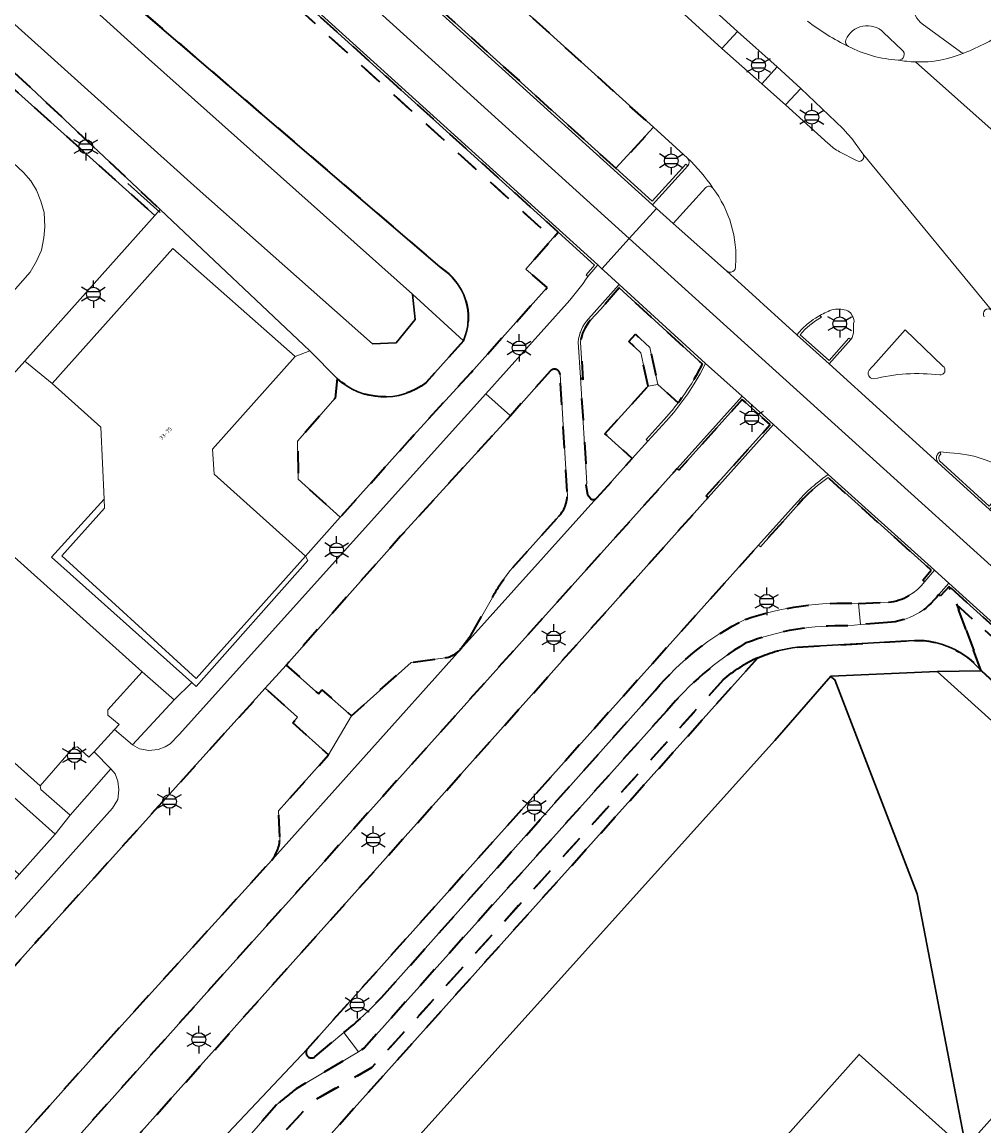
# Model space of a CAD drawing. Extents: x 105780 to 185197, y 477999 to 525027.
# Tile 101 of 562: x 106296 to 106384, y 479313 to 479414. Entities that reach past the tile are written whole.
import ezdxf
from ezdxf.enums import TextEntityAlignment as Align

# ---------------------------------------------------------------- set-up
doc = ezdxf.new("R2010")
doc.units = 0
doc.linetypes.add('XX-HIDDEN', pattern=[4, 2, -2])
for name, color, linetype, lineweight in [('B-GV-GR-HAAG_01-G', 252, 'GR-HAAG1', 13), ('B-GV-GR-MATERIAALGRENS-G', 252, 'XX-HIDDEN', 35), ('B-RO-IE-MEUBILAIR_WEGMEUBILAIR-S', 252, 'Continuous', 25), ('B-RO-IE-TERREINAFSCHEIDING_KUNSTMATIG_HEKWERK-G', 252, 'IE-TERREINAFSCHEIDING-KUNSTMATIG', 18), ('B-WE-GW-WATERGANG_SLOOT_INSTEEK-G', 252, 'Continuous', 30), ('B-XX-KG-KADASTRAAL_BEBOUWING-G', 252, 'Continuous', 20), ('B1-WE-OG-BEBOUWING-T18', 7, 'Continuous', 18), ('B1-WE-OG-TERREIN_ERF-GV', 252, 'Continuous', 18), ('B1-WE-VH-VERHARDING_ASFALT-GV', 252, 'Continuous', 18), ('B1-WE-VH-VERHARDING_BETON-GV', 252, 'Continuous', 18), ('B1-WE-VH-VERHARDING_BETONSTRAATSTEEN-GV', 252, 'Continuous', 18), ('B1-WE-VH-VERHARDING_GRASBETONSTEEN-GV', 70, 'Continuous', 18), ('B1-WE-VH-VERHARDING_TEGEL-GV', 252, 'Continuous', 18)]:
    doc.layers.add(name, color=color, linetype=linetype, lineweight=lineweight)
doc.styles.add('NLCS-ISO', font='NLCS-ISO.ttf')
doc.styles.add('NLCS-ISO-M200-T18', font='NLCS-ISO.ttf', dxfattribs={"height": 0.36})
doc.linetypes.add('GR-HAAG1', pattern='A,6,[176,NLCS.shx,S=0.125,R=0,X=0,Y=0],-2', length=8)
doc.linetypes.add('IE-TERREINAFSCHEIDING-KUNSTMATIG', pattern='A,4,[82,NLCS.SHX,S=0.75,R=90,X=0,Y=0],4,-2', length=10)

# ---------------------------------------------------------------- blocks, each defined once
blk = doc.blocks.new('B-SIE-WEG_LICHTMAST-SO')
at = {"ltscale": 0.1}
for p, q in [((0, 1.27), (0, 2.53)), ((-1.1, 0.63), (-2.19, 1.27)), ((1.1, 0.63), (2.19, 1.27)), ((-1.1, -0.63), (-2.19, -1.27)), ((0, -1.27), (0, -2.53)), ((1.1, -0.63), (2.19, -1.27))]:
    blk.add_line(p, q, dxfattribs=at)
at = {"flags": 128}
for points in [[(-1.16, 0.5), (1.16, 0.5)], [(-1.16, -0.5), (1.16, -0.5)]]:
    blk.add_lwpolyline(points, dxfattribs=at)
at = {"ltscale": 0.1}
blk.add_circle((0, 0), 1.27, dxfattribs=at)
at = {"style": 'NLCS-ISO'}
blk.add_attdef('TYPE', text='', height=1.8, dxfattribs=at).set_placement((0, 2.53), align=Align.BOTTOM_CENTER)

msp = doc.modelspace()

# ---------------------------------------------------------------- linework, layer by layer
at = {"layer": 'B-GV-GR-HAAG_01-G', "flags": 128}
for points in [[(106320.701, 479383.634), (106322.054, 479384.171), (106308.258, 479397.169), (106307.777, 479396.63), (106295.824, 479383.228), (106298.332, 479381.173), (106309.452, 479393.592)], [(106320.919, 479375.854), (106324.365, 479379.814), (106324.567, 479381.63), (106322.054, 479384.171), (106320.701, 479383.634), (106313.076, 479375.133), (106313.232, 479372.827), (106321.651, 479365.293), (106324.85, 479368.864), (106320.969, 479372.357)], [(106277.402, 479358.615), (106274.33, 479355.334), (106277.893, 479352.164), (106277.712, 479351.959), (106295.303, 479336.001), (106298.62, 479339.704)], [(106309.555, 479352.064), (106306.61, 479354.632), (106303.462, 479351.162), (106303.469, 479350.671), (106304.485, 479349.792), (106304.075, 479349.346), (106305.723, 479347.923)], [(106303.735, 479345.714), (106302.192, 479347.297), (106301.717, 479346.78), (106300.674, 479347.735), (106300.305, 479347.681), (106297.232, 479344.148), (106297.291, 479343.829), (106299.992, 479341.445)]]:
    msp.add_lwpolyline(points, close=True, dxfattribs=at)
at = {"layer": 'B-GV-GR-MATERIAALGRENS-G', "flags": 128}
for points in [[(106066.733, 479646.72), (106065.398, 479647.927), (106065.322, 479647.995), (106064.76, 479647.344), (106065.513, 479646.685), (106073.965, 479639.054), (106191.418, 479532.837), (106343.655, 479395.17), (106344.388, 479394.49), (106344.91, 479395.086), (106229.999, 479499), (106111.752, 479606.019)], [(106277.654, 479430.969), (106276.455, 479432.234), (106274.674, 479433.927), (106260.189, 479447.093), (106250.924, 479455.513), (106239.222, 479465.863), (106201.596, 479500), (106173.299, 479525.452), (106168.135, 479530.096), (106167.398, 479530.297), (106166.727, 479530.02), (106168.221, 479527.667), (106173.653, 479522.822), (106171.212, 479520.121), (106171.269, 479519.54), (106172.283, 479518.577), (106172.755, 479518.613), (106175.226, 479521.419), (106180.641, 479516.59), (106178.171, 479513.791), (106178.177, 479513.418), (106178.608, 479513.01), (106179.37, 479512.29), (106179.75, 479512.327), (106182.276, 479515.132), (106187.657, 479510.333), (106185.19, 479507.579), (106185.184, 479507.123), (106186.424, 479505.919), (106186.859, 479506.022), (106189.284, 479508.882), (106194.696, 479504.056), (106198.874, 479500.33), (106204.29, 479495.478), (106201.853, 479492.699), (106201.845, 479492.263), (106202.949, 479491.208), (106203.43, 479491.255), (106205.966, 479493.977), (106211.338, 479489.166), (106208.843, 479486.362), (106208.831, 479485.967), (106209.946, 479484.902), (106210.407, 479484.947), (106212.886, 479487.779), (106218.414, 479482.828), (106215.873, 479480.029), (106215.832, 479479.621), (106216.991, 479478.52), (106217.401, 479478.57), (106219.955, 479481.448), (106222.428, 479479.233), (106225.41, 479476.561), (106222.895, 479473.776), (106222.9, 479473.312), (106224.008, 479472.327), (106224.536, 479472.298), (106227.053, 479475.09), (106232.517, 479470.196), (106229.943, 479467.466), (106229.935, 479467.03), (106231.082, 479465.958), (106231.566, 479465.965), (106234.09, 479468.787), (106239.523, 479463.921), (106237.034, 479461.138), (106236.978, 479460.668), (106238.099, 479459.655), (106238.624, 479459.665), (106241.136, 479462.476), (106243.731, 479460.152), (106246.56, 479457.618), (106243.702, 479454.485), (106243.632, 479454.029), (106245.475, 479452.38), (106248.189, 479449.953), (106251.722, 479446.793), (106252.133, 479446.774), (106255.037, 479450.015), (106260.499, 479445.125), (106257.956, 479442.34), (106257.889, 479441.891), (106258.908, 479440.885), (106259.452, 479440.847), (106262.065, 479443.736), (106264.41, 479441.612), (106267.479, 479438.832), (106264.978, 479436.12), (106264.942, 479435.665), (106266.022, 479434.625), (106266.482, 479434.657), (106269.024, 479437.461), (106274.544, 479432.577), (106271.729, 479429.442), (106271.625, 479429.054), (106307.777, 479396.63), (106308.258, 479397.169), (106296.411, 479408.331), (106286.058, 479417.846), (106284.887, 479419.015), (106284.094, 479420.032), (106283.382, 479421.343), (106278.569, 479429.707)], [(106447.842, 479302.013), (106380.871, 479362.503), (106381.597, 479360.795), (106451, 479298.112), (106509.012, 479245.724), (106532.408, 479224.289), (106533.486, 479224.347), (106507.628, 479248.038), (106499, 479255.784)], [(106451, 479298.112), (106381.597, 479360.795), (106383.824, 479354.746), (106450.164, 479295.769), (106494.298, 479256.195), (106507.331, 479243.721), (106528.536, 479224.416), (106530.025, 479224.554), (106530.429, 479224.182), (106532.408, 479224.289), (106509.012, 479245.724)]]:
    msp.add_lwpolyline(points, close=True, dxfattribs=at)
for points in [[(106202.351, 479543.514), (106195.183, 479549.584), (106192.103, 479552.191), (106122.108, 479615.453), (106121.006, 479616.41), (106120.632, 479615.932), (106109.171, 479623.432), (106108.384, 479624.026), (106107.562, 479624.63), (106106.897, 479625.196), (106105.087, 479623.28), (106079.079, 479646.568), (106078.96, 479646.434), (106123.395, 479606.254), (106241.813, 479499), (106350.213, 479400.96), (106353.664, 479404.737), (106331.482, 479424.808)], [(106324.567, 479381.63), (106324.365, 479379.814), (106320.919, 479375.854), (106320.969, 479372.357), (106324.85, 479368.864), (106331.259, 479376.019), (106336.848, 479382.136), (106343.875, 479389.991), (106341.912, 479391.683), (106344.388, 479394.49), (106343.655, 479395.17), (106191.418, 479532.837), (106073.965, 479639.054)], [(106297.852, 479422.923), (106334.036, 479391.853)], [(106353.183, 479380.908), (106352.51, 479383.993), (106351.389, 479385.016), (106352.01, 479385.696), (106353.342, 479384.479), (106354.085, 479381.074), (106355.939, 479379.38), (106355.989, 479379.443), (106356.133, 479379.641), (106356.366, 479379.962), (106356.598, 479380.282), (106356.816, 479380.612), (106357.169, 479381.148), (106357.458, 479381.632), (106357.641, 479381.936), (106357.701, 479382.037), (106358.194, 479382.95), (106350.523, 479389.961), (106348.827, 479387.991), (106348.324, 479387.48), (106347.866, 479386.979), (106347.687, 479386.765), (106347.524, 479386.538), (106347.38, 479386.299), (106347.255, 479386.049), (106347.15, 479385.79), (106347.065, 479385.524), (106347.001, 479385.252), (106346.959, 479384.976), (106347.175, 479381.498), (106346.941, 479381.718), (106347.548, 479371.955), (106347.434, 479371.829), (106347.595, 479370.957), (106347.973, 479370.497)], [(106336.177, 479385.094), (106332.762, 479381.255)], [(106344.176, 479382.304), (106340.504, 479378.205), (106330.404, 479367.109), (106329.615, 479366.236), (106319.868, 479355.262), (106322.837, 479352.623), (106323.166, 479352.993), (106325.875, 479350.605), (106331.362, 479355.498), (106334.494, 479355.931)], [(106345.74, 479371.225), (106345.079, 479381.997)], [(106348.458, 479370.641), (106351.712, 479374.256), (106349.201, 479376.549), (106353.183, 479380.908)], [(106358.695, 479370.674), (106358.535, 479370.824), (106364.405, 479377.391), (106361.847, 479379.689), (106356.012, 479373.194), (106355.852, 479373.345), (106312.562, 479325.162), (106253.493, 479259.064), (106252.565, 479257.945), (106252.024, 479257.098), (106246.863, 479248.424), (106245.471, 479246.268), (106244.778, 479245.367), (106243.553, 479243.954), (106232.64, 479231.882), (106235.502, 479229.307), (106283.115, 479282.3), (106283.411, 479282.62), (106285.927, 479285.363)], [(106378.634, 479362.94), (106378.467, 479363.083), (106379.236, 479363.985), (106369.741, 479372.506), (106369.25, 479372.155), (106368.774, 479371.784), (106368.315, 479371.392), (106367.873, 479370.98), (106367.45, 479370.55), (106367.046, 479370.101), (106363.507, 479366.152), (106363.347, 479366.303), (106321.804, 479319.948)], [(106288.482, 479288.548), (106305.279, 479310.924), (106358.695, 479370.674)], [(106340.727, 479364.249), (106344.965, 479368.948)], [(106383.824, 479354.746), (106381.597, 479360.795), (106380.871, 479362.503), (106380.087, 479361.623), (106379.923, 479361.769)], [(106336.86, 479357.996), (106338.844, 479361.473)], [(106372.537, 479360.932), (106375.306, 479361.037)], [(106375.213, 479359.176), (106372.724, 479359), (106371.57, 479358.859)], [(106366.935, 479356.905), (106377.687, 479357.54)], [(106360.1, 479353.911), (106327.753, 479318.24), (106322.319, 479315.144), (106298.408, 479289.237), (106241.792, 479224.04), (106243.551, 479222.471), (106363.286, 479355.936)], [(106298.408, 479289.237), (106322.319, 479315.144), (106327.753, 479318.24), (106360.1, 479353.911)], [(106319.29, 479339.471), (106319.171, 479341.862), (106323.765, 479347.002), (106320.475, 479349.952), (106320.903, 479350.472), (106317.951, 479353.139), (106311.924, 479346.483), (106302.219, 479335.735), (106297.144, 479330.115), (106264.012, 479293.073), (106230.568, 479255.785), (106219.794, 479243.526), (106219.886, 479243.144), (106227.843, 479236.09), (106259.487, 479271.564), (106303.199, 479320.451)], [(106328.635, 479324.674), (106353.829, 479352.932)], [(106354.902, 479351.069), (106327.045, 479320.038), (106326.755, 479319.849), (106326.524, 479319.692), (106320.786, 479316.294)], [(106303.199, 479320.451), (106318.534, 479337.305)], [(106322.546, 479319.261), (106325.183, 479321.453)], [(106318.974, 479314.806), (106314.34, 479309.512)]]:
    msp.add_lwpolyline(points, dxfattribs=at)
for points in [[(106334.036, 479391.853, -0.3741638), (106336.177, 479385.094)], [(106345.079, 479381.997, 0.6724177), (106344.176, 479382.304)], [(106332.762, 479381.255, -0.3671713), (106324.567, 479381.63)], [(106344.965, 479368.948, 0.2069436), (106345.74, 479371.225)], [(106347.973, 479370.497, 0.2644787), (106348.458, 479370.641)], [(106338.844, 479361.473, -0.0556452), (106340.727, 479364.249)], [(106375.306, 479361.037, 0.2028208), (106378.634, 479362.94)], [(106379.923, 479361.769, -0.226486), (106375.213, 479359.176)], [(106362.1, 479359.464, -0.0929461), (106372.537, 479360.932)], [(106353.829, 479352.932, -0.1037005), (106362.1, 479359.464)], [(106371.57, 479358.859, 0.1024667), (106362.112, 479357.266)], [(106335.897, 479356.693, -0.0159258), (106336.86, 479357.996)], [(106377.687, 479357.54, -0.2298195), (106383.824, 479354.746)], [(106334.494, 479355.931, 0.1684571), (106335.897, 479356.693)], [(106362.112, 479357.266, 0.0806257), (106354.902, 479351.069)], [(106363.286, 479355.936, -0.0770332), (106366.935, 479356.905)], [(106363.286, 479355.936, 0.0769387), (106360.1, 479353.911)], [(106360.1, 479353.911, -0.0769387), (106363.286, 479355.936)], [(106318.534, 479337.305, 0.1745248), (106319.29, 479339.471)], [(106325.183, 479321.453, 0.0334145), (106328.635, 479324.674)], [(106321.804, 479319.948, 0.9314145), (106322.546, 479319.261)], [(106320.786, 479316.294, 0.0097223), (106318.974, 479314.806)]]:
    msp.add_lwpolyline(points, format="xyb", dxfattribs=at)
at = {"layer": 'B-RO-IE-TERREINAFSCHEIDING_KUNSTMATIG_HEKWERK-G', "flags": 128}
msp.add_lwpolyline([(106305.292, 479399.569), (106308.273, 479396.885)], dxfattribs=at)
at = {"layer": 'B-WE-GW-WATERGANG_SLOOT_INSTEEK-G', "flags": 128}
for points in [[(106190.181, 479526.704), (106087.188, 479619.209), (106057.117, 479647.827), (106055.802, 479646.635), (106055.96, 479646.474), (106054.298, 479644.615), (106085.042, 479617.045), (106179.171, 479532.631), (106242.885, 479475.494), (106260.195, 479460.04), (106277.482, 479444.479), (106284.217, 479438.498), (106284.82, 479437.62), (106292.428, 479424.383), (106307.207, 479411.028), (106331.493, 479389.394), (106336.177, 479385.094)], [(106167.633, 479535.306), (106165.579, 479532.956), (106165.676, 479532.708), (106166.727, 479530.02), (106167.398, 479530.297), (106168.135, 479530.096), (106173.299, 479525.452), (106201.596, 479500), (106239.222, 479465.863), (106250.924, 479455.513), (106260.189, 479447.093), (106274.674, 479433.927), (106276.455, 479432.234), (106277.654, 479430.969), (106278.569, 479429.707), (106283.382, 479421.343), (106284.094, 479420.032), (106284.887, 479419.015), (106286.058, 479417.846), (106296.411, 479408.331), (106308.258, 479397.169), (106322.054, 479384.171), (106324.567, 479381.63)], [(106332.762, 479381.255), (106336.177, 479385.094), (106331.493, 479389.394), (106331.752, 479387.038), (106330.003, 479384.908), (106327.819, 479384.812), (106311.693, 479399.103), (106288.152, 479420.247), (106287.674, 479420.841), (106279.89, 479434.386), (106262.641, 479449.822), (106260.948, 479451.337), (106239.045, 479470.8), (106167.633, 479535.306)], [(106167.633, 479535.306), (106239.045, 479470.8), (106260.948, 479451.337), (106262.641, 479449.822), (106279.89, 479434.386), (106287.674, 479420.841), (106288.152, 479420.247), (106311.693, 479399.103), (106327.819, 479384.812), (106330.003, 479384.908), (106331.752, 479387.038), (106331.493, 479389.394), (106307.207, 479411.028), (106292.428, 479424.383), (106284.82, 479437.62), (106284.217, 479438.498), (106277.482, 479444.479), (106260.195, 479460.04), (106242.885, 479475.494), (106179.171, 479532.631)], [(106334.036, 479391.853), (106297.852, 479422.923)], [(106377.687, 479357.54), (106366.935, 479356.905)], [(106363.286, 479355.936), (106243.551, 479222.471), (106248.121, 479218.395), (106272.126, 479245.049), (106331.356, 479311.15)], [(106331.356, 479311.15), (106364.828, 479348.342), (106369.984, 479354.232), (106379.788, 479354.665), (106383.824, 479354.746)]]:
    msp.add_lwpolyline(points, dxfattribs=at)
for points in [[(106336.177, 479385.094, 0.3741638), (106334.036, 479391.853)], [(106324.567, 479381.63, 0.3671713), (106332.762, 479381.255)], [(106383.824, 479354.746, 0.2298195), (106377.687, 479357.54)], [(106366.935, 479356.905, 0.0770332), (106363.286, 479355.936)]]:
    msp.add_lwpolyline(points, format="xyb", dxfattribs=at)
for points in [[(106379.788, 479354.665), (106369.984, 479354.232), (106370.097, 479354.137), (106370.363, 479353.91), (106377.936, 479334.234), (106382.248, 479311.866), (106383.302, 479311.894), (106390.918, 479320.404), (106398.846, 479313.448), (106405.618, 479320.9), (106408.876, 479321.185), (106432.364, 479299.78), (106443.868, 479289.375), (106466.342, 479269.168), (106481.863, 479255.301), (106484.991, 479252.481), (106486.397, 479252.421), (106487.916, 479252.522), (106489.106, 479253.555), (106489.144, 479256.206), (106447.685, 479293.421)], [(106383.824, 479354.746), (106379.788, 479354.665), (106447.685, 479293.421), (106448.159, 479293.973), (106449.225, 479294.518), (106493.686, 479255.284), (106494.298, 479256.195), (106450.164, 479295.769)], [(106346.335, 479290.567), (106349.854, 479294.396), (106362.708, 479308.382), (106372.589, 479319.444), (106381.106, 479311.836), (106382.248, 479311.866), (106377.936, 479334.234), (106370.363, 479353.91), (106370.097, 479354.137), (106369.984, 479354.232), (106364.828, 479348.342), (106331.356, 479311.15), (106272.126, 479245.049), (106248.121, 479218.395), (106243.372, 479213.014), (106261.98, 479196.358), (106328.185, 479270.24)]]:
    msp.add_lwpolyline(points, close=True, dxfattribs=at)
at = {"layer": 'B-XX-KG-KADASTRAAL_BEBOUWING-G', "flags": 128}
for points in [[(106298.332, 479381.173), (106302.801, 479377.162), (106303.108, 479370.515), (106303.146, 479369.693), (106299.217, 479365.314), (106311.589, 479354.036), (106321.651, 479365.293), (106313.232, 479372.827), (106313.076, 479375.133), (106320.701, 479383.634), (106309.452, 479393.592)], [(106401.973, 479310.705), (106398.846, 479313.448), (106390.918, 479320.404), (106383.302, 479311.894), (106382.248, 479311.866), (106381.106, 479311.836), (106372.589, 479319.444), (106362.708, 479308.382), (106363.004, 479308.113), (106374.97, 479297.243), (106378.912, 479301.68), (106386.471, 479302.119), (106390.829, 479298.142)]]:
    msp.add_lwpolyline(points, close=True, dxfattribs=at)
at = {"layer": 'B1-WE-OG-TERREIN_ERF-GV', "flags": 128}
msp.add_lwpolyline([(106303.108, 479370.515), (106298.267, 479365.204), (106311.19, 479353.649), (106311.584, 479353.296), (106321.873, 479364.878), (106321.651, 479365.293), (106311.589, 479354.036), (106299.217, 479365.314), (106303.146, 479369.693)], close=True, dxfattribs=at)
at = {"layer": 'B1-WE-VH-VERHARDING_ASFALT-GV', "flags": 128}
for points in [[(106316.807, 479453.98), (106339.774, 479433.194), (106361.412, 479413.545), (106365.045, 479410.286), (106367.243, 479408.315), (106371.091, 479404.618), (106371.572, 479404.094), (106371.915, 479403.715), (106372.938, 479402.302), (106384.774, 479387.924), (106387.012, 479386.282)], [(106369.75, 479403.249), (106365.819, 479406.794), (106363.639, 479408.733), (106359.976, 479411.99), (106352.016, 479419.24), (106338.528, 479431.501), (106315.759, 479452.15)], [(106331.482, 479424.808), (106353.664, 479404.737), (106356.806, 479401.885)], [(106377.794, 479410.742), (106385.58, 479403.821), (106388.185, 479406.345), (106391.495, 479409.464), (106392.215, 479410.102), (106392.752, 479410.632), (106395.105, 479412.798)], [(106385.119, 479403.241), (106385.58, 479403.821), (106377.794, 479410.742)], [(106372.357, 479401.665), (106370.805, 479402.474)], [(106384.774, 479387.924), (106372.938, 479402.302)], [(106360.397, 479391.524), (106366.852, 479385.633), (106367.315, 479386.154), (106367.368, 479386.203), (106367.826, 479386.629), (106367.95, 479386.724), (106368.176, 479386.898), (106368.378, 479387.053), (106368.596, 479387.189), (106368.97, 479387.422)], [(106372.085, 479386.695), (106372.081, 479386.033)], [(106373.528, 479382.396), (106373.721, 479382.622), (106373.874, 479382.793), (106376.833, 479386.1), (106380.315, 479382.762)], [(106371.825, 479385.208), (106369.847, 479382.962), (106379.838, 479373.908), (106379.765, 479374.038), (106379.716, 479374.212), (106379.715, 479374.26), (106379.713, 479374.37), (106379.726, 479374.45), (106379.749, 479374.528), (106379.772, 479374.573), (106379.822, 479374.673), (106379.929, 479374.796), (106380.062, 479374.89), (106380.943, 479374.783)], [(106253.493, 479259.064), (106312.562, 479325.162), (106355.852, 479373.345), (106361.825, 479379.994), (106358.466, 479383), (106357.962, 479382.051), (106357.415, 479381.126), (106356.827, 479380.226), (106356.199, 479379.354), (106355.532, 479378.512), (106354.827, 479377.701), (106353.164, 479375.87), (106351.712, 479374.256), (106348.458, 479370.641), (106335.897, 479356.693), (106318.534, 479337.305), (106303.199, 479320.451), (106259.487, 479271.564)], [(106264.012, 479293.073), (106297.144, 479330.115), (106302.219, 479335.735), (106311.924, 479346.483), (106317.951, 479353.139), (106319.868, 479355.262), (106329.615, 479366.236), (106330.404, 479367.109), (106340.504, 479378.205), (106338.236, 479380.204), (106336.569, 479378.347), (106310.018, 479348.892), (106309.184, 479348.017), (106308.747, 479347.75), (106308.081, 479347.511), (106307.226, 479347.392), (106306.384, 479347.569), (106305.723, 479347.923), (106304.075, 479349.346), (106302.192, 479347.297), (106303.735, 479345.714), (106304.119, 479345.273), (106304.369, 479344.598), (106304.465, 479343.781), (106304.37, 479342.906), (106303.895, 479342.095), (106278.293, 479313.525)], [(106308.804, 479306.181), (106321.804, 479319.948), (106363.347, 479366.303), (106366.881, 479370.246), (106367.311, 479370.722), (106367.354, 479370.766), (106367.528, 479370.942), (106367.762, 479371.179), (106368.234, 479371.614), (106368.415, 479371.766), (106368.611, 479371.931), (106368.725, 479372.027), (106368.973, 479372.217), (106369.234, 479372.417), (106369.76, 479372.784), (106364.715, 479377.408), (106358.695, 479370.674), (106305.279, 479310.924)], [(106372.724, 479359), (106372.537, 479360.932)], [(106371.57, 479358.859), (106372.724, 479359)], [(106353.829, 479352.932), (106328.635, 479324.674)], [(106325.183, 479321.453), (106326.524, 479319.692), (106326.755, 479319.849), (106327.045, 479320.038), (106354.902, 479351.069)]]:
    msp.add_lwpolyline(points, dxfattribs=at)
msp.add_lwpolyline([(106271.625, 479429.054), (106251.722, 479446.793), (106248.249, 479442.962), (106292.865, 479403.186), (106295.694, 479400.588), (106296.368, 479399.795), (106296.898, 479398.96), (106297.3, 479397.925), (106297.593, 479396.89), (106297.665, 479395.589), (106297.574, 479394.567), (106297.346, 479393.425), (106296.9, 479392.409), (106296.294, 479391.418), (106294.276, 479389.116), (106257.912, 479348.546), (106230.684, 479318.285), (106234.489, 479314.854), (106245.109, 479326.796), (106295.824, 479383.228), (106307.777, 479396.63)], close=True, dxfattribs=at)
at = {"layer": 'B1-WE-VH-VERHARDING_ASFALT-GV'}
for points in [[(106371.613, 479412.176, -0.0580258), (106367.851, 479414.505)], [(106386.274, 479413.631, -0.0498959), (106382.247, 479411.564)], [(106376.188, 479410.916, -0.1075129), (106371.613, 479412.176)], [(106382.247, 479411.564, -0.1078083), (106377.794, 479410.742)], [(106377.794, 479410.742, -0.0373265), (106376.188, 479410.916)], [(106370.805, 479402.474, -0.0689114), (106369.75, 479403.249)], [(106372.938, 479402.302, -0.8522272), (106372.357, 479401.665)], [(106356.806, 479401.885, -0.0596558), (106359.13, 479399.145)], [(106359.13, 479399.145, -0.1828417), (106361.229, 479391.998)], [(106361.229, 479391.998, -0.7137311), (106360.397, 479391.524)], [(106368.97, 479387.422, -0.0476314), (106370.244, 479387.983)], [(106370.244, 479387.983, -0.1069009), (106371.553, 479387.855)], [(106371.553, 479387.855, -0.1954639), (106371.965, 479387.397)], [(106384.104, 479387.311, -0.8440772), (106384.774, 479387.924)], [(106371.965, 479387.397, -0.2650058), (106372.085, 479386.695)], [(106372.081, 479386.033, -0.193717), (106371.825, 479385.208)], [(106380.315, 479382.762, -0.7572348), (106380.013, 479381.951)], [(106373.901, 479381.581, -0.5806109), (106373.528, 479382.396)], [(106380.013, 479381.951, 0.091624), (106373.901, 479381.581)], [(106380.943, 479374.783, -0.1510577), (106386.782, 479372.76)], [(106372.537, 479360.932, 0.0929461), (106362.1, 479359.464)], [(106362.1, 479359.464, 0.1037005), (106353.829, 479352.932)], [(106362.112, 479357.266, -0.1024667), (106371.57, 479358.859)], [(106354.902, 479351.069, -0.0806257), (106362.112, 479357.266)], [(106328.635, 479324.674, -0.0334145), (106325.183, 479321.453)]]:
    msp.add_lwpolyline(points, format="xyb", dxfattribs=at)
at = {"layer": 'B1-WE-VH-VERHARDING_BETON-GV', "flags": 128}
for points in [[(106072.096, 479652.64), (106071.948, 479652.476), (106131.521, 479598.59), (106205.616, 479531.439), (106241.485, 479499), (106272.848, 479470.631), (106279.782, 479464.36), (106353.578, 479397.61), (106353.582, 479397.614), (106356.822, 479401.183), (106356.66, 479401.332), (106353.566, 479397.924), (106350.213, 479400.96), (106241.813, 479499), (106123.395, 479606.254), (106078.96, 479646.434)], [(106200.595, 479525.887), (106126.458, 479593.001), (106111.9, 479606.182), (106066.888, 479646.892), (106066.733, 479646.72), (106111.752, 479606.019), (106229.999, 479499), (106344.91, 479395.086), (106348.237, 479392.058), (106347.469, 479391.151), (106347.637, 479391.009), (106348.538, 479392.069), (106274.765, 479458.814), (106267.864, 479465.056), (106230.327, 479499)], [(106279.782, 479464.36), (106277.277, 479461.591), (106337.794, 479406.852), (106351.43, 479394.5), (106353.946, 479397.277), (106353.578, 479397.61)], [(106277.277, 479461.591), (106274.765, 479458.814), (106348.538, 479392.069), (106348.916, 479391.724), (106351.43, 479394.5), (106337.794, 479406.852)], [(106385.963, 479368.366), (106384.596, 479369.56), (106379.838, 479373.908), (106369.847, 479382.962), (106366.852, 479385.633), (106360.397, 479391.524), (106355.481, 479395.889), (106353.946, 479397.277), (106351.43, 479394.5), (106362.681, 479384.308), (106425.63, 479327.459), (106428.163, 479330.264)], [(106348.916, 479391.724), (106349.101, 479391.555), (106350.504, 479390.274), (106350.504, 479390.273), (106358.466, 479383), (106361.825, 479379.994), (106364.715, 479377.408), (106369.76, 479372.784), (106379.536, 479363.998), (106380.854, 479362.814), (106423.093, 479324.65), (106425.63, 479327.459), (106362.681, 479384.308), (106351.43, 479394.5)], [(106346.738, 479384.981), (106346.941, 479381.718), (106347.175, 479381.498), (106346.959, 479384.976), (106347.001, 479385.252), (106347.065, 479385.524), (106347.15, 479385.79), (106347.255, 479386.049), (106347.38, 479386.299), (106347.524, 479386.538), (106347.687, 479386.765), (106347.866, 479386.979), (106348.324, 479387.48), (106348.827, 479387.991), (106350.523, 479389.961), (106358.194, 479382.95), (106357.701, 479382.037), (106357.641, 479381.936), (106357.458, 479381.632), (106357.169, 479381.148), (106356.816, 479380.612), (106356.598, 479380.282), (106356.366, 479379.962), (106356.133, 479379.641), (106355.989, 479379.443), (106355.939, 479379.38), (106355.65, 479379.017), (106355.414, 479378.718), (106355.344, 479378.631), (106354.664, 479377.849), (106353.004, 479376.021), (106353.164, 479375.87), (106354.827, 479377.701), (106355.532, 479378.512), (106356.199, 479379.354), (106356.827, 479380.226), (106357.415, 479381.126), (106357.962, 479382.051), (106358.466, 479383), (106350.504, 479390.273), (106347.704, 479387.128), (106347.512, 479386.899), (106347.338, 479386.655), (106347.184, 479386.399), (106347.051, 479386.131), (106346.976, 479385.946), (106346.955, 479385.893), (106346.939, 479385.854), (106346.849, 479385.568), (106346.813, 479385.411), (106346.782, 479385.277)], [(106366.852, 479385.633), (106369.847, 479382.962), (106371.825, 479385.208), (106371.657, 479385.35), (106369.829, 479383.274), (106367.157, 479385.656), (106367.593, 479386.121), (106368.069, 479386.545), (106368.581, 479386.924), (106369.125, 479387.256), (106368.97, 479387.422), (106368.596, 479387.189), (106368.378, 479387.053), (106368.176, 479386.898), (106367.95, 479386.724), (106367.826, 479386.629), (106367.368, 479386.203), (106367.315, 479386.154)], [(106361.847, 479379.689), (106364.405, 479377.391), (106358.535, 479370.824), (106358.695, 479370.674), (106364.715, 479377.408), (106361.825, 479379.994), (106355.852, 479373.345), (106356.012, 479373.194)], [(106379.715, 479374.26), (106379.716, 479374.212), (106379.765, 479374.038), (106379.838, 479373.908), (106384.596, 479369.56), (106386.836, 479372.091), (106386.676, 479372.242), (106384.579, 479369.873), (106380.004, 479374.054), (106379.954, 479374.156), (106379.931, 479374.267), (106379.936, 479374.38), (106379.97, 479374.488), (106380.03, 479374.585), (106380.112, 479374.663), (106380.062, 479374.89), (106379.929, 479374.796), (106379.822, 479374.673), (106379.772, 479374.573), (106379.749, 479374.528), (106379.726, 479374.45), (106379.713, 479374.37)], [(106363.347, 479366.303), (106363.507, 479366.152), (106367.046, 479370.101), (106367.45, 479370.55), (106367.873, 479370.98), (106368.315, 479371.392), (106368.774, 479371.784), (106369.25, 479372.155), (106369.741, 479372.506), (106379.236, 479363.985), (106378.467, 479363.083), (106378.634, 479362.94), (106379.536, 479363.998), (106369.76, 479372.784), (106369.234, 479372.417), (106368.973, 479372.217), (106368.725, 479372.027), (106368.611, 479371.931), (106368.415, 479371.766), (106368.234, 479371.614), (106367.762, 479371.179), (106367.528, 479370.942), (106367.354, 479370.766), (106367.311, 479370.722), (106366.881, 479370.246)], [(106423.093, 479324.65), (106380.854, 479362.814), (106379.923, 479361.769), (106380.087, 479361.623), (106380.871, 479362.503), (106447.842, 479302.013), (106447.991, 479302.176)]]:
    msp.add_lwpolyline(points, close=True, dxfattribs=at)
at = {"layer": 'B1-WE-VH-VERHARDING_BETONSTRAATSTEEN-GV', "flags": 128}
for points in [[(106315.759, 479452.15), (106338.528, 479431.501), (106352.016, 479419.24), (106359.976, 479411.99), (106361.412, 479413.545), (106339.774, 479433.194), (106316.807, 479453.98)], [(106376.532, 479411.864), (106374.842, 479413.459)], [(106367.243, 479408.315), (106365.819, 479406.794), (106369.75, 479403.249)], [(106372.938, 479402.302), (106371.915, 479403.715), (106371.572, 479404.094), (106371.091, 479404.618), (106367.243, 479408.315)], [(106370.805, 479402.474), (106372.357, 479401.665)], [(106358.499, 479399.2), (106355.481, 479395.889), (106360.397, 479391.524)], [(106368.97, 479387.422), (106369.125, 479387.256), (106368.581, 479386.924), (106368.069, 479386.545), (106367.593, 479386.121), (106367.157, 479385.656), (106369.829, 479383.274), (106371.657, 479385.35), (106371.825, 479385.208)], [(106372.081, 479386.033), (106372.085, 479386.695)], [(106380.315, 479382.762), (106376.833, 479386.1), (106373.874, 479382.793), (106373.721, 479382.622), (106373.528, 479382.396)], [(106380.112, 479374.663), (106380.03, 479374.585), (106379.97, 479374.488), (106379.936, 479374.38), (106379.931, 479374.267), (106379.954, 479374.156), (106380.004, 479374.054)], [(106380.062, 479374.89), (106380.112, 479374.663)], [(106380.943, 479374.783), (106380.062, 479374.89)], [(106380.004, 479374.054), (106384.579, 479369.873), (106386.676, 479372.242), (106386.836, 479372.091)], [(106318.534, 479337.305), (106335.897, 479356.693)], [(106334.494, 479355.931), (106331.362, 479355.498), (106325.875, 479350.605), (106323.765, 479347.002), (106319.171, 479341.862), (106319.29, 479339.471)]]:
    msp.add_lwpolyline(points, dxfattribs=at)
at = {"layer": 'B1-WE-VH-VERHARDING_BETONSTRAATSTEEN-GV'}
for points in [[(106374.842, 479413.459, 0.5304908), (106371.381, 479412.775)], [(106371.381, 479412.775, 0.3839273), (106371.613, 479412.176)], [(106371.613, 479412.176, 0.1075129), (106376.188, 479410.916)], [(106376.188, 479410.916, 0.7616062), (106376.532, 479411.864)], [(106369.75, 479403.249, 0.0689114), (106370.805, 479402.474)], [(106372.357, 479401.665, 0.8522272), (106372.938, 479402.302)], [(106359.13, 479399.145, 0.4296677), (106358.499, 479399.2)], [(106361.229, 479391.998, 0.1828417), (106359.13, 479399.145)], [(106360.397, 479391.524, 0.7137311), (106361.229, 479391.998)], [(106370.244, 479387.983, 0.0476314), (106368.97, 479387.422)], [(106371.553, 479387.855, 0.1069009), (106370.244, 479387.983)], [(106371.965, 479387.397, 0.1954639), (106371.553, 479387.855)], [(106384.774, 479387.924, 0.8440772), (106384.104, 479387.311)], [(106372.085, 479386.695, 0.2650058), (106371.965, 479387.397)], [(106371.825, 479385.208, 0.193717), (106372.081, 479386.033)], [(106380.013, 479381.951, 0.7572348), (106380.315, 479382.762)], [(106373.528, 479382.396, 0.5806109), (106373.901, 479381.581)], [(106373.901, 479381.581, -0.091624), (106380.013, 479381.951)], [(106386.782, 479372.76, 0.1510577), (106380.943, 479374.783)], [(106335.897, 479356.693, -0.1684571), (106334.494, 479355.931)], [(106319.29, 479339.471, -0.1745248), (106318.534, 479337.305)]]:
    msp.add_lwpolyline(points, format="xyb", dxfattribs=at)
at = {"layer": 'B1-WE-VH-VERHARDING_BETONSTRAATSTEEN-GV', "flags": 128}
msp.add_lwpolyline([(106288.793, 479370.615), (106279.354, 479360.145), (106297.232, 479344.148), (106300.305, 479347.681), (106300.674, 479347.735), (106301.717, 479346.78), (106302.192, 479347.297), (106304.075, 479349.346), (106304.485, 479349.792), (106303.469, 479350.671), (106303.462, 479351.162), (106306.61, 479354.632)], close=True, dxfattribs=at)
at = {"layer": 'B1-WE-VH-VERHARDING_GRASBETONSTEEN-GV', "flags": 128}
msp.add_lwpolyline([(106355.939, 479379.38), (106354.085, 479381.074), (106353.183, 479380.908), (106349.201, 479376.549), (106351.712, 479374.256), (106353.164, 479375.87), (106353.004, 479376.021), (106354.664, 479377.849), (106355.344, 479378.631), (106355.414, 479378.718), (106355.65, 479379.017)], close=True, dxfattribs=at)
at = {"layer": 'B1-WE-VH-VERHARDING_TEGEL-GV'}
for points in [[(106378.409, 479414.236, -0.5395371), (106378.587, 479417.524)], [(106378.587, 479417.524, 0.5395371), (106378.409, 479414.236)], [(106367.851, 479414.505, 0.0580258), (106371.613, 479412.176)], [(106371.381, 479412.775, -0.5304908), (106374.842, 479413.459)], [(106382.247, 479411.564, 0.0498959), (106386.274, 479413.631)], [(106371.613, 479412.176, -0.3839273), (106371.381, 479412.775)], [(106376.532, 479411.864, -0.7616062), (106376.188, 479410.916)], [(106377.794, 479410.742, 0.1078083), (106382.247, 479411.564)], [(106382.247, 479411.564, -0.2533138), (106381.931, 479411.674)], [(106381.931, 479411.674, 0.2533138), (106382.247, 479411.564)], [(106376.188, 479410.916, 0.0373265), (106377.794, 479410.742)], [(106356.822, 479401.183, 0.4073908), (106356.806, 479401.885)], [(106359.13, 479399.145, 0.0596558), (106356.806, 479401.885)], [(106356.806, 479401.885, -0.4073908), (106356.822, 479401.183)], [(106358.499, 479399.2, -0.4296677), (106359.13, 479399.145)], [(106345.724, 479388.547, 0.0301818), (106347.637, 479391.009)], [(106347.637, 479391.009, -0.0301818), (106345.724, 479388.547)], [(106344.176, 479382.304, -0.6724177), (106345.079, 479381.997)], [(106345.74, 479371.225, -0.2069436), (106344.965, 479368.948)], [(106348.458, 479370.641, -0.2644787), (106347.973, 479370.497)], [(106340.727, 479364.249, 0.0556452), (106338.844, 479361.473)], [(106378.634, 479362.94, -0.2028208), (106375.306, 479361.037)], [(106375.213, 479359.176, 0.226486), (106379.923, 479361.769)], [(106336.86, 479357.996, 0.0159258), (106335.897, 479356.693)], [(106322.546, 479319.261, -0.9314145), (106321.804, 479319.948)], [(106318.974, 479314.806, -0.0097223), (106320.786, 479316.294)]]:
    msp.add_lwpolyline(points, format="xyb", dxfattribs=at)
at = {"layer": 'B1-WE-VH-VERHARDING_TEGEL-GV', "flags": 128}
for points in [[(106381.931, 479411.674), (106378.409, 479414.236)], [(106378.409, 479414.236), (106381.931, 479411.674)], [(106374.842, 479413.459), (106376.532, 479411.864)], [(106356.806, 479401.885), (106353.664, 479404.737), (106350.213, 479400.96), (106353.566, 479397.924), (106356.66, 479401.332), (106356.822, 479401.183)], [(106294.276, 479389.116), (106296.294, 479391.418), (106296.9, 479392.409), (106297.346, 479393.425), (106297.574, 479394.567), (106297.665, 479395.589), (106297.593, 479396.89), (106297.3, 479397.925), (106296.898, 479398.96), (106296.368, 479399.795), (106295.694, 479400.588), (106292.865, 479403.186)], [(106356.822, 479401.183), (106353.582, 479397.614), (106353.578, 479397.61), (106353.946, 479397.277), (106355.481, 479395.889), (106358.499, 479399.2)], [(106347.637, 479391.009), (106347.469, 479391.151), (106348.237, 479392.058), (106344.91, 479395.086), (106344.388, 479394.49), (106341.912, 479391.683), (106343.875, 479389.991), (106336.848, 479382.136), (106331.259, 479376.019), (106324.85, 479368.864), (106321.651, 479365.293), (106321.873, 479364.878), (106311.584, 479353.296), (106311.19, 479353.649), (106309.555, 479352.064), (106305.723, 479347.923), (106306.384, 479347.569), (106307.226, 479347.392), (106308.081, 479347.511), (106308.747, 479347.75), (106309.184, 479348.017), (106310.018, 479348.892), (106336.569, 479378.347), (106338.236, 479380.204)], [(106347.973, 479370.497), (106347.595, 479370.957), (106347.434, 479371.829), (106347.548, 479371.955), (106346.941, 479381.718), (106346.738, 479384.981), (106346.782, 479385.277), (106346.813, 479385.411), (106346.849, 479385.568), (106346.939, 479385.854), (106346.955, 479385.893), (106346.976, 479385.946), (106347.051, 479386.131), (106347.184, 479386.399), (106347.338, 479386.655), (106347.512, 479386.899), (106347.704, 479387.128), (106350.504, 479390.273), (106350.504, 479390.274), (106349.101, 479391.555), (106348.916, 479391.724), (106348.538, 479392.069), (106347.637, 479391.009)], [(106338.236, 479380.204), (106345.724, 479388.547)], [(106345.724, 479388.547), (106338.236, 479380.204), (106340.504, 479378.205), (106344.176, 479382.304)], [(106288.793, 479370.615), (106306.61, 479354.632), (106309.555, 479352.064), (106311.19, 479353.649), (106298.267, 479365.204), (106303.108, 479370.515), (106302.801, 479377.162), (106298.332, 479381.173), (106295.824, 479383.228), (106245.109, 479326.796)], [(106345.079, 479381.997), (106345.74, 479371.225)], [(106335.897, 479356.693), (106348.458, 479370.641)], [(106344.965, 479368.948), (106340.727, 479364.249)], [(106380.854, 479362.814), (106379.536, 479363.998), (106378.634, 479362.94)], [(106379.923, 479361.769), (106380.854, 479362.814)], [(106338.844, 479361.473), (106336.86, 479357.996)], [(106375.306, 479361.037), (106372.537, 479360.932), (106372.724, 479359), (106375.213, 479359.176)], [(106277.402, 479358.615), (106298.62, 479339.704), (106299.992, 479341.445), (106297.291, 479343.829), (106297.232, 479344.148), (106279.354, 479360.145)], [(106326.524, 479319.692), (106325.183, 479321.453), (106322.546, 479319.261)], [(106321.804, 479319.948), (106308.804, 479306.181)], [(106320.786, 479316.294), (106326.524, 479319.692)], [(106314.34, 479309.512), (106318.974, 479314.806)]]:
    msp.add_lwpolyline(points, dxfattribs=at)
for points in [[(106361.412, 479413.545), (106359.976, 479411.99), (106363.639, 479408.733), (106365.045, 479410.286)], [(106365.045, 479410.286), (106363.639, 479408.733), (106365.819, 479406.794), (106367.243, 479408.315)], [(106352.01, 479385.696), (106351.389, 479385.016), (106352.51, 479383.993), (106353.183, 479380.908), (106354.085, 479381.074), (106353.342, 479384.479)], [(106323.166, 479352.993), (106322.837, 479352.623), (106319.868, 479355.262), (106317.951, 479353.139), (106320.903, 479350.472), (106320.475, 479349.952), (106323.765, 479347.002), (106325.875, 479350.605)], [(106303.735, 479345.714), (106299.992, 479341.445), (106298.62, 479339.704), (106295.303, 479336.001), (106221.321, 479253.397), (106201.134, 479230.988), (106198.419, 479227.974), (106198.854, 479228.002), (106199.958, 479228.184), (106201.03, 479228.5), (106201.988, 479228.983), (106202.696, 479229.512), (106203.358, 479230.114), (106205.272, 479232.161), (106213.936, 479241.871), (106262.933, 479296.306), (106278.293, 479313.525), (106303.895, 479342.095), (106304.37, 479342.906), (106304.465, 479343.781), (106304.369, 479344.598), (106304.119, 479345.273)]]:
    msp.add_lwpolyline(points, close=True, dxfattribs=at)

# ---------------------------------------------------------------- block references
at = {"layer": 'B-RO-IE-MEUBILAIR_WEGMEUBILAIR-S', "xscale": 0.5, "yscale": 0.5, "zscale": 0.5}
for p in [(106363.336, 479410.437), (106368.245, 479405.662), (106301.431, 479402.948), (106355.309, 479401.643), (106302.127, 479389.381), (106370.809, 479386.665), (106341.299, 479384.439), (106362.709, 479377.99), (106324.512, 479365.867), (106364.089, 479361.13), (106344.487, 479357.758), (106300.382, 479346.926), (106309.135, 479342.726), (106342.716, 479342.163), (106327.886, 479339.193), (106326.4, 479324.015), (106311.83, 479320.815)]:
    msp.add_blockref('B-SIE-WEG_LICHTMAST-SO', p, dxfattribs=at)

# ---------------------------------------------------------------- texts
at = {"layer": 'B1-WE-OG-BEBOUWING-T18', "style": 'NLCS-ISO-M200-T18'}
msp.add_text('33-75', height=0.36, rotation=45.9, dxfattribs=at).set_placement((106308.779, 479376.573), align=Align.MIDDLE)

doc.saveas('drawing.dxf')
